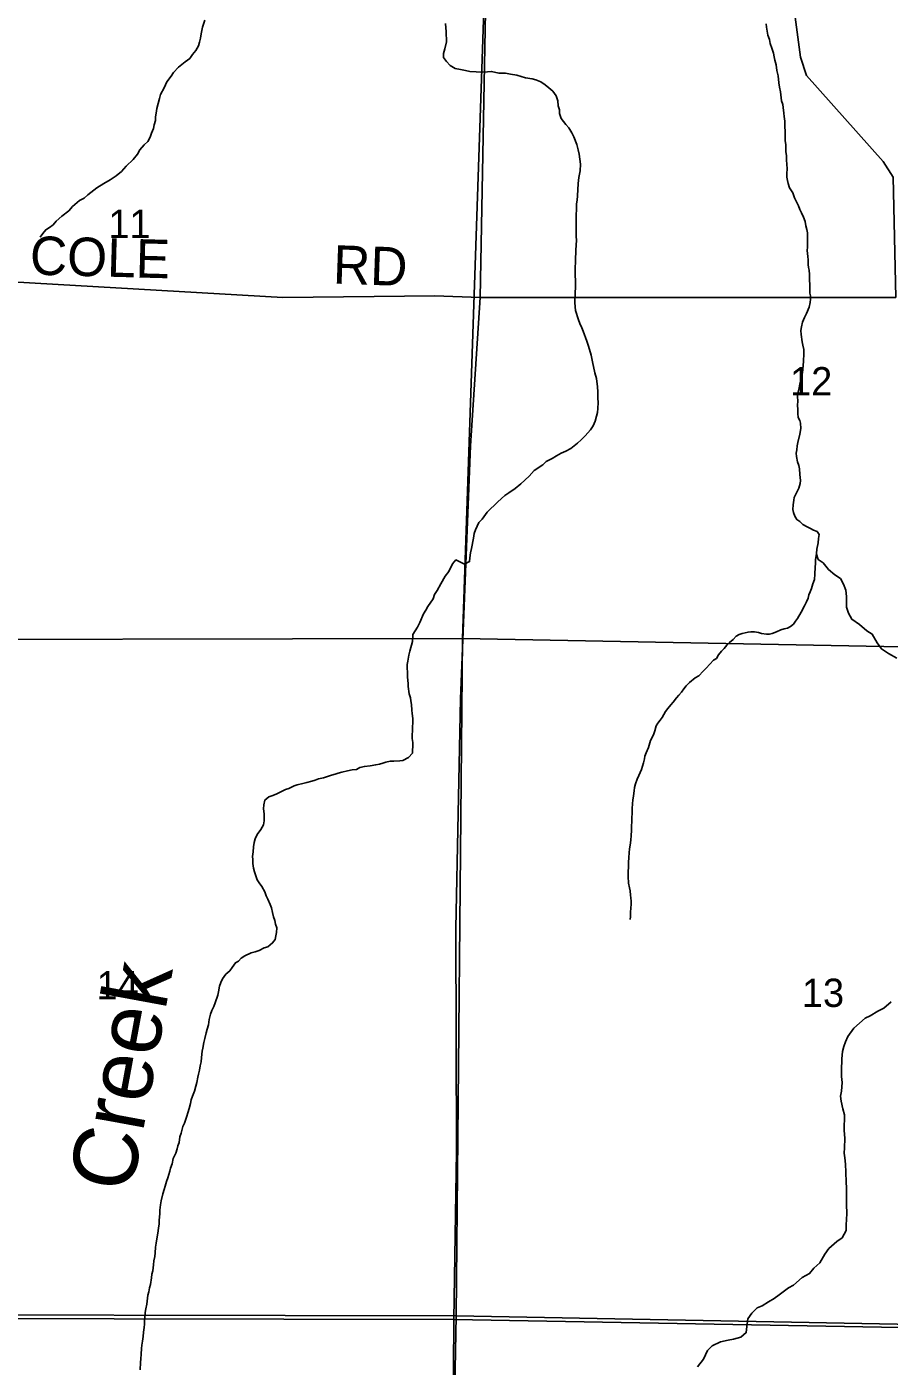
# Model space of a CAD drawing. Extents: x -8.5 to 18.7, y -20.3 to 7.
# Drawn here: x -3.91 to -1.362, y -4.913 to -0.955 of the extents above; entities that cross this region are included whole.
import ezdxf

# ---------------------------------------------------------------- set-up
doc = ezdxf.new("R2010")
doc.units = 0
for name, color, linetype in [('GM_X_County_Road', 7, 'Continuous'), ('GM_X_Minor_River', 7, 'Continuous'), ('GM_X_Minor_River_Text', 7, 'Continuous'), ('GM_X_Section', 7, 'Continuous'), ('GM_X_Section_Text', 7, 'Continuous'), ('GM_X_Township_Road', 7, 'Continuous'), ('GM_X_Township_Road_Text', 7, 'Continuous')]:
    doc.layers.add(name, color=color, linetype=linetype)

msp = doc.modelspace()

# ---------------------------------------------------------------- linework, layer by layer
at = {"layer": 'GM_X_County_Road'}
for points in [[(-2.5712, -1.7544), (-2.5538, -0.8561), (-2.5505, -0.6651), (-2.5287, -0.2213), (-2.5268, -0.1916)], [(-1.729, -0.5072), (-1.7013, -0.5826), (-1.6651, -0.7397), (-1.6244, -1.0442), (-1.6071, -1.0984), (-1.3803, -1.3527), (-1.3507, -1.3996), (-1.3426, -1.755)], [(-2.6487, -4.7751), (-2.6407, -4.2784), (-2.643, -3.6182), (-2.6291, -2.9409), (-2.5996, -2.1932), (-2.5712, -1.7544)], [(-2.6535, -5.7816), (-2.6519, -5.2126), (-2.6487, -4.7751)]]:
    msp.add_lwpolyline(points, dxfattribs=at)
at = {"layer": 'GM_X_Minor_River'}
for points in [[(-3.3845, -0.9355), (-3.3916, -0.9559), (-3.3956, -0.9756), (-3.3973, -0.9885)], [(-2.673, -0.9454), (-2.6718, -0.9697), (-2.6706, -0.9993), (-2.6754, -1.0198), (-2.6793, -1.0334), (-2.6795, -1.0455)], [(-1.7262, -0.9464), (-1.7248, -0.9555), (-1.7213, -0.9791), (-1.7161, -0.992), (-1.714, -1.0042), (-1.7096, -1.0179), (-1.7045, -1.0324), (-1.7023, -1.0438), (-1.7001, -1.0529), (-1.6965, -1.0674), (-1.6944, -1.0834), (-1.6908, -1.1001), (-1.6888, -1.1206), (-1.6866, -1.1328), (-1.6838, -1.1473), (-1.6803, -1.1739), (-1.6766, -1.1845), (-1.6752, -1.1937), (-1.6739, -1.2096), (-1.6725, -1.2203), (-1.6711, -1.2332), (-1.6705, -1.2499), (-1.6699, -1.2628)], [(-3.3973, -0.9885), (-3.3997, -0.9999), (-3.4036, -1.0112), (-3.4114, -1.0248), (-3.4206, -1.0369), (-3.4291, -1.0482), (-3.4421, -1.0586), (-3.4627, -1.0736), (-3.4773, -1.0894), (-3.4843, -1.1007), (-3.4966, -1.1173), (-3.5044, -1.1347), (-3.5153, -1.155), (-3.5184, -1.1664), (-3.5263, -1.1959), (-3.528, -1.2096), (-3.5297, -1.2209), (-3.5305, -1.2315), (-3.5337, -1.2444), (-3.5361, -1.255), (-3.5416, -1.2694), (-3.5463, -1.2807), (-3.5532, -1.2936), (-3.564, -1.3033), (-3.5763, -1.3184), (-3.5833, -1.3312), (-3.5963, -1.347), (-3.617, -1.3665), (-3.6309, -1.3823), (-3.6462, -1.395), (-3.6638, -1.407), (-3.6829, -1.4174), (-3.7035, -1.4309), (-3.7303, -1.4511), (-3.741, -1.4608), (-3.7548, -1.4683), (-3.7754, -1.4855), (-3.7862, -1.4983), (-3.8069, -1.514), (-3.8237, -1.529), (-3.833, -1.5396), (-3.8437, -1.5478), (-3.8544, -1.5545), (-3.8629, -1.5658), (-3.8706, -1.5764)], [(-2.6795, -1.0455), (-2.6705, -1.057), (-2.6593, -1.0693), (-2.645, -1.0778), (-2.6291, -1.081), (-2.6139, -1.0842), (-2.6011, -1.0866), (-2.5829, -1.0883), (-2.5692, -1.0892), (-2.5495, -1.0879), (-2.5373, -1.0865), (-2.5161, -1.0913), (-2.4964, -1.0915), (-2.4813, -1.0947), (-2.4623, -1.0972), (-2.4495, -1.1019), (-2.4374, -1.1058), (-2.4177, -1.1083), (-2.4064, -1.1114), (-2.3912, -1.1169), (-2.3785, -1.1262), (-2.3679, -1.1354), (-2.3559, -1.1454), (-2.3462, -1.1584), (-2.3418, -1.1736), (-2.3405, -1.1881), (-2.3368, -1.2003), (-2.3362, -1.2109), (-2.3318, -1.2254), (-2.3183, -1.243), (-2.3086, -1.2537), (-2.3004, -1.2682), (-2.2945, -1.2797), (-2.2856, -1.3025), (-2.2813, -1.3185), (-2.2784, -1.3314), (-2.2763, -1.3459), (-2.2749, -1.3611), (-2.2759, -1.3801), (-2.2792, -1.4005), (-2.2809, -1.418), (-2.2836, -1.4544), (-2.2845, -1.4673), (-2.2861, -1.4779), (-2.2862, -1.4893), (-2.2873, -1.5151), (-2.2868, -1.5378), (-2.2872, -1.5743), (-2.2866, -1.5857), (-2.2884, -1.6153), (-2.2888, -1.6456), (-2.2898, -1.6707), (-2.29, -1.6828), (-2.2895, -1.7109), (-2.2897, -1.7261), (-2.2906, -1.739), (-2.291, -1.7693), (-2.2904, -1.7822), (-2.289, -1.7936), (-2.2802, -1.8211), (-2.2765, -1.8317), (-2.2706, -1.8439), (-2.2669, -1.8546), (-2.2559, -1.8836), (-2.2507, -1.8981), (-2.2434, -1.9247), (-2.2391, -1.9452), (-2.2319, -1.9772), (-2.2275, -1.9939), (-2.224, -2.0183), (-2.2234, -2.0335), (-2.2229, -2.0524), (-2.2223, -2.0654), (-2.2232, -2.0828), (-2.2241, -2.0942), (-2.2273, -2.1055), (-2.2312, -2.1199), (-2.2367, -2.1335), (-2.2452, -2.1456), (-2.2606, -2.1636), (-2.2721, -2.1749), (-2.2836, -2.1854), (-2.3027, -2.2011), (-2.318, -2.2086), (-2.3317, -2.2145), (-2.3455, -2.2227), (-2.3584, -2.2309), (-2.376, -2.2391), (-2.386, -2.2496), (-2.4112, -2.266), (-2.4266, -2.2826), (-2.4503, -2.3058), (-2.4672, -2.3193), (-2.4863, -2.332), (-2.4978, -2.3395), (-2.5192, -2.3582), (-2.5507, -2.389), (-2.5653, -2.4094), (-2.5753, -2.4199), (-2.5847, -2.4418), (-2.5886, -2.4524)], [(-1.6699, -1.2628), (-1.67, -1.2711), (-1.6695, -1.2916), (-1.6681, -1.303), (-1.6676, -1.3235), (-1.6654, -1.3365), (-1.6656, -1.3471), (-1.665, -1.3623), (-1.6643, -1.3729), (-1.6645, -1.3904), (-1.6646, -1.3987), (-1.6632, -1.4094), (-1.6611, -1.4178), (-1.6567, -1.4307), (-1.647, -1.4452), (-1.6418, -1.4597), (-1.63, -1.4841), (-1.6263, -1.4948), (-1.6211, -1.5047), (-1.6152, -1.5177), (-1.6108, -1.5306), (-1.6086, -1.5428), (-1.6057, -1.5535), (-1.6036, -1.5641), (-1.604, -1.6059), (-1.6049, -1.6157), (-1.6028, -1.6332), (-1.6022, -1.6438), (-1.6016, -1.6575), (-1.6009, -1.6659), (-1.5987, -1.6742), (-1.5981, -1.6864), (-1.5975, -1.6993), (-1.597, -1.7198), (-1.5964, -1.732), (-1.5965, -1.7418), (-1.5951, -1.7502), (-1.5952, -1.7593), (-1.596, -1.7692), (-1.5992, -1.7836), (-1.607, -1.8024), (-1.6125, -1.8138), (-1.6187, -1.8281), (-1.6211, -1.841), (-1.6235, -1.8524), (-1.6229, -1.8638), (-1.6194, -1.8858), (-1.618, -1.8957), (-1.6143, -1.9087), (-1.6144, -1.92), (-1.6155, -1.9436), (-1.618, -1.9663), (-1.6189, -1.9777), (-1.6237, -1.9974), (-1.6261, -2.011), (-1.6285, -2.0216), (-1.6325, -2.0375), (-1.6333, -2.0458), (-1.6328, -2.0626), (-1.6329, -2.0709), (-1.6323, -2.0876), (-1.6324, -2.0975), (-1.631, -2.1089), (-1.6266, -2.118), (-1.6244, -2.1264), (-1.6238, -2.1416), (-1.6263, -2.159), (-1.6326, -2.1833), (-1.6343, -2.1931), (-1.6352, -2.2052), (-1.6368, -2.2151), (-1.6361, -2.2242), (-1.6333, -2.2402), (-1.6296, -2.2516), (-1.6274, -2.2615), (-1.6261, -2.2775), (-1.6248, -2.2957), (-1.6257, -2.304), (-1.6289, -2.3184), (-1.6382, -2.3358), (-1.6436, -2.3456), (-1.6444, -2.3539), (-1.6461, -2.3676), (-1.647, -2.3812), (-1.6456, -2.3903), (-1.6412, -2.401), (-1.6352, -2.411), (-1.6269, -2.4171), (-1.6179, -2.4256), (-1.6051, -2.4325), (-1.5946, -2.4372), (-1.5863, -2.4426), (-1.5757, -2.4458), (-1.5697, -2.4549), (-1.5714, -2.4671), (-1.5723, -2.4799), (-1.5763, -2.4981), (-1.5772, -2.511), (-1.5797, -2.53), (-1.5806, -2.5406), (-1.5807, -2.552)], [(-2.5886, -2.4524), (-2.591, -2.466), (-2.5967, -2.4963), (-2.5991, -2.5092), (-2.6015, -2.5244), (-2.6024, -2.535), (-2.6177, -2.5424), (-2.6313, -2.5362), (-2.6426, -2.53), (-2.6526, -2.542), (-2.6634, -2.5647), (-2.6742, -2.5782), (-2.6874, -2.6009), (-2.6982, -2.6205), (-2.7059, -2.6325), (-2.7099, -2.6454), (-2.7253, -2.668), (-2.7315, -2.6786), (-2.7385, -2.6891), (-2.7494, -2.7148), (-2.7564, -2.7292), (-2.7633, -2.7397), (-2.7695, -2.7503), (-2.7713, -2.7715)], [(-1.5775, -2.5131), (-1.5721, -2.5285), (-1.5578, -2.5386), (-1.5421, -2.5585), (-1.5233, -2.5746), (-1.5067, -2.5854), (-1.4978, -2.6014), (-1.4904, -2.6197), (-1.4884, -2.6387), (-1.4887, -2.6699), (-1.4829, -2.6874), (-1.4724, -2.7057), (-1.4506, -2.7211), (-1.4288, -2.7396), (-1.4123, -2.7496), (-1.3981, -2.7756), (-1.3854, -2.7932), (-1.3644, -2.8071), (-1.3402, -2.8202)], [(-1.5807, -2.552), (-1.5817, -2.5725), (-1.5834, -2.5876), (-1.5881, -2.6005), (-1.592, -2.6149), (-1.5959, -2.6247), (-1.5998, -2.633), (-1.6015, -2.6428), (-1.6069, -2.6542), (-1.6123, -2.6655), (-1.6224, -2.6851), (-1.6333, -2.7032), (-1.6394, -2.7115), (-1.6448, -2.7198), (-1.654, -2.7273), (-1.6624, -2.7318), (-1.6731, -2.7339), (-1.683, -2.7369), (-1.6952, -2.7428), (-1.7081, -2.7472), (-1.7165, -2.7494), (-1.7248, -2.7501), (-1.7392, -2.7476), (-1.749, -2.7445), (-1.7604, -2.7429), (-1.771, -2.7427), (-1.7794, -2.7434), (-1.7877, -2.7456), (-1.7969, -2.7478), (-1.8053, -2.7507), (-1.8144, -2.7552), (-1.8236, -2.765), (-1.8343, -2.7739), (-1.842, -2.7822), (-1.8497, -2.792), (-1.8574, -2.8003), (-1.8666, -2.8108), (-1.8728, -2.8214), (-1.8812, -2.8266), (-1.8927, -2.8386), (-1.9035, -2.8506), (-1.9119, -2.8589), (-1.925, -2.8724), (-1.9357, -2.8791), (-1.9525, -2.8926), (-1.9625, -2.9024), (-1.9687, -2.9114), (-1.9764, -2.9212), (-1.9841, -2.9295), (-1.991, -2.9378), (-2.001, -2.9506), (-2.0079, -2.9588), (-2.0164, -2.9694), (-2.0233, -2.9784), (-2.028, -2.9867), (-2.0334, -2.9957), (-2.0388, -3.004), (-2.0457, -3.0123), (-2.0511, -3.0206), (-2.0551, -3.035), (-2.0582, -3.0441), (-2.0629, -3.0546), (-2.0675, -3.0637), (-2.0738, -3.0841), (-2.0808, -3.1), (-2.084, -3.1098), (-2.0856, -3.1182), (-2.0888, -3.1303), (-2.0912, -3.1394), (-2.0943, -3.1492), (-2.1021, -3.1673), (-2.1075, -3.1779), (-2.1115, -3.1915), (-2.1146, -3.2029), (-2.1163, -3.2127), (-2.1179, -3.2271), (-2.1196, -3.24), (-2.1205, -3.2499), (-2.1214, -3.2658), (-2.1223, -3.2802), (-2.1232, -3.2908), (-2.1237, -3.3295), (-2.1246, -3.3447), (-2.1255, -3.3584), (-2.128, -3.3728), (-2.1296, -3.3841), (-2.1305, -3.3963), (-2.1314, -3.4099), (-2.1323, -3.4243), (-2.1325, -3.438), (-2.1334, -3.4509), (-2.1336, -3.4653), (-2.1323, -3.4851), (-2.1294, -3.4988), (-2.128, -3.5086), (-2.1266, -3.5208), (-2.1259, -3.5292), (-2.1245, -3.5383), (-2.1247, -3.5482), (-2.1255, -3.558), (-2.1264, -3.5724)], [(-2.7713, -2.7715), (-2.7792, -2.8003), (-2.7816, -2.8116), (-2.7848, -2.8291), (-2.7864, -2.8389), (-2.7866, -2.8511), (-2.7859, -2.8609), (-2.7861, -2.8769), (-2.7841, -2.8951), (-2.7834, -2.9042), (-2.7806, -2.9255), (-2.7769, -2.9377), (-2.7755, -2.9468), (-2.7741, -2.9575), (-2.7728, -2.9742), (-2.7722, -2.984), (-2.7701, -2.9985), (-2.7702, -3.0106), (-2.7711, -3.0243), (-2.7715, -3.0584), (-2.7701, -3.0698), (-2.7695, -3.0812), (-2.7704, -3.0926), (-2.7712, -3.1017), (-2.7828, -3.1145), (-2.7995, -3.1227), (-2.8087, -3.1241), (-2.8261, -3.1247), (-2.8367, -3.1253), (-2.8497, -3.1282), (-2.8588, -3.1311), (-2.8687, -3.1341), (-2.8794, -3.1355), (-2.8961, -3.1383), (-2.9128, -3.1404), (-2.9265, -3.1441), (-2.9364, -3.1493), (-2.9493, -3.1507), (-2.963, -3.1536), (-2.9798, -3.1579), (-2.9904, -3.1601), (-2.9995, -3.163), (-3.0102, -3.1667), (-3.0193, -3.1689), (-3.0338, -3.1741), (-3.0482, -3.1769), (-3.0582, -3.1814), (-3.068, -3.1836), (-3.0833, -3.1879), (-3.0947, -3.1909), (-3.1114, -3.1952), (-3.1206, -3.1982), (-3.1366, -3.2056), (-3.1465, -3.2085), (-3.1617, -3.2167), (-3.1732, -3.2227), (-3.1861, -3.2271), (-3.1953, -3.2308), (-3.2068, -3.2398), (-3.21, -3.2541), (-3.2109, -3.2663), (-3.2087, -3.2807), (-3.209, -3.3012), (-3.2114, -3.3133), (-3.2191, -3.3269), (-3.2299, -3.342), (-3.2361, -3.3541), (-3.2385, -3.3654), (-3.2402, -3.3783), (-3.2419, -3.3927), (-3.2436, -3.4064), (-3.2429, -3.4155), (-3.2423, -3.4269), (-3.2402, -3.4413), (-3.238, -3.452), (-3.2351, -3.4611), (-3.2299, -3.4756), (-3.224, -3.4848), (-3.2165, -3.4955), (-3.2076, -3.5115), (-3.2032, -3.5229), (-3.198, -3.5329), (-3.1913, -3.5481), (-3.1876, -3.5588), (-3.1848, -3.5725), (-3.1819, -3.5854), (-3.1774, -3.5961), (-3.1753, -3.6067), (-3.1716, -3.6174), (-3.1725, -3.631), (-3.1742, -3.6409), (-3.1766, -3.6523), (-3.1843, -3.662), (-3.1981, -3.674), (-3.2087, -3.677), (-3.224, -3.6844), (-3.2362, -3.6881), (-3.2476, -3.6917), (-3.2659, -3.7006), (-3.2766, -3.7074), (-3.285, -3.7164)], [(-2.1264, -3.5724), (-2.1266, -3.5838), (-2.1274, -3.5929)], [(-3.285, -3.7164), (-3.2942, -3.7208), (-3.3034, -3.7344), (-3.3104, -3.7442), (-3.3219, -3.7547), (-3.3319, -3.7683), (-3.3373, -3.7788), (-3.3413, -3.7902), (-3.3437, -3.8068), (-3.3461, -3.8167), (-3.354, -3.8394), (-3.3579, -3.85), (-3.3641, -3.8613), (-3.368, -3.8726), (-3.3712, -3.8885), (-3.3737, -3.9037), (-3.3776, -3.9166), (-3.38, -3.9279), (-3.384, -3.9446), (-3.3872, -3.9567), (-3.3904, -3.9733), (-3.392, -3.9824), (-3.3945, -4.0006), (-3.3954, -4.0135), (-3.3978, -4.0256), (-3.4002, -4.0385), (-3.4034, -4.0499), (-3.405, -4.059), (-3.4082, -4.0749), (-3.4106, -4.0855), (-3.4146, -4.1006), (-3.4208, -4.115), (-3.4247, -4.1256), (-3.4272, -4.1369), (-3.4303, -4.1513), (-3.435, -4.1642), (-3.4374, -4.174), (-3.4445, -4.1944), (-3.4492, -4.2042), (-3.4539, -4.2239), (-3.4579, -4.2353), (-3.4603, -4.2519), (-3.4642, -4.2618), (-3.4658, -4.2709), (-3.4705, -4.2837), (-3.4776, -4.2996), (-3.4808, -4.3147), (-3.4862, -4.3276), (-3.4878, -4.3367), (-3.4941, -4.3563), (-3.498, -4.3669), (-3.502, -4.3806), (-3.5044, -4.3904), (-3.5083, -4.404), (-3.5131, -4.4245), (-3.5155, -4.4358), (-3.5172, -4.4517), (-3.5173, -4.4624), (-3.5182, -4.4715), (-3.5191, -4.4828), (-3.5192, -4.4935), (-3.5216, -4.5041), (-3.5225, -4.5132), (-3.5241, -4.5253), (-3.5265, -4.5367), (-3.5282, -4.5496), (-3.5298, -4.5609), (-3.5316, -4.5784), (-3.5324, -4.589), (-3.5349, -4.6019), (-3.5365, -4.6132), (-3.5382, -4.6307), (-3.5414, -4.6413), (-3.5423, -4.6519), (-3.5448, -4.6716), (-3.5479, -4.6814), (-3.5503, -4.6936), (-3.5527, -4.7034), (-3.556, -4.7292), (-3.5592, -4.7436), (-3.5609, -4.7542), (-3.5618, -4.7694), (-3.5627, -4.7792), (-3.5628, -4.7883), (-3.5637, -4.7982), (-3.5653, -4.8126), (-3.567, -4.8255), (-3.5687, -4.8391), (-3.5703, -4.8512), (-3.572, -4.8611), (-3.5721, -4.8778), (-3.5738, -4.8914), (-3.5747, -4.9021), (-3.5757, -4.9233)], [(-1.3564, -3.8357), (-1.3779, -3.8552), (-1.3962, -3.8642), (-1.4191, -3.8776), (-1.4336, -3.8843), (-1.4504, -3.8993), (-1.4665, -3.9135), (-1.4843, -3.9391), (-1.4913, -3.9542), (-1.4967, -3.9686), (-1.4999, -3.983), (-1.5024, -4.0042), (-1.5036, -4.0391), (-1.503, -4.0566), (-1.5017, -4.0741), (-1.5036, -4.1006), (-1.506, -4.115), (-1.5039, -4.1295), (-1.4996, -4.1523), (-1.4945, -4.1705), (-1.495, -4.2153), (-1.4938, -4.2396), (-1.4948, -4.2677), (-1.495, -4.2829), (-1.4937, -4.2973), (-1.4916, -4.3156), (-1.4903, -4.3391), (-1.4892, -4.3695)], [(-1.4892, -4.3695), (-1.4886, -4.3862), (-1.4882, -4.4151), (-1.4884, -4.434), (-1.488, -4.4629), (-1.4881, -4.4788), (-1.4891, -4.4963), (-1.49, -4.5122), (-1.5017, -4.5333), (-1.517, -4.5446), (-1.5407, -4.5648), (-1.5523, -4.5821), (-1.567, -4.607), (-1.5854, -4.6228), (-1.5977, -4.6393), (-1.6191, -4.6513), (-1.6451, -4.6738), (-1.6596, -4.6812), (-1.6879, -4.7021), (-1.7025, -4.7126), (-1.7193, -4.7231), (-1.7376, -4.735), (-1.7521, -4.7409), (-1.7682, -4.7559), (-1.7798, -4.7725), (-1.7831, -4.7953), (-1.7848, -4.8135), (-1.8009, -4.8269), (-1.8222, -4.8335), (-1.8382, -4.8364), (-1.861, -4.8407), (-1.8854, -4.8526), (-1.8992, -4.8669), (-1.9109, -4.8926), (-1.9286, -4.9144)]]:
    msp.add_lwpolyline(points, dxfattribs=at)
at = {"layer": 'GM_X_Section'}
for points in [[(-2.5517, -0.6423), (-2.6231, -2.762), (-4.6318, -2.7662), (-4.6445, -0.6408)], [(-0.3552, -0.7999), (-0.4423, -2.7542), (-0.4449, -2.8035), (-2.6231, -2.762), (-2.5517, -0.6423)], [(-2.6231, -2.762), (-2.6423, -4.7637), (-4.6646, -4.7603), (-4.6318, -2.7662)], [(-0.4449, -2.8035), (-0.5016, -4.7375), (-0.5043, -4.8042), (-2.6423, -4.7637), (-2.6231, -2.762)], [(-2.6423, -4.7637), (-2.6797, -6.76), (-4.6877, -6.787), (-4.6646, -4.7603)], [(-0.5043, -4.8042), (-0.5496, -6.7247), (-0.5532, -6.824), (-2.6797, -6.76), (-2.6423, -4.7637)]]:
    msp.add_lwpolyline(points, close=True, dxfattribs=at)
at = {"layer": 'GM_X_Township_Road'}
for points in [[(-4.121, -1.7037), (-3.9532, -1.7085), (-3.1544, -1.7551), (-2.7048, -1.7501), (-2.5712, -1.7544)], [(-2.5712, -1.7544), (-2.5649, -1.7544), (-1.3426, -1.755)], [(-4.1559, -4.7722), (-2.6487, -4.7751), (-0.5059, -4.8133)]]:
    msp.add_lwpolyline(points, dxfattribs=at)

# ---------------------------------------------------------------- texts
at = {"layer": 'GM_X_Minor_River_Text'}
msp.add_text('Creek', height=0.18948, rotation=79.537, dxfattribs=at).set_placement((-3.6011, -4.4047))
at = {"layer": 'GM_X_Section_Text'}
for s, p in [('11', (-3.6693, -1.5788)), ('12', (-1.6552, -2.0441)), ('14', (-3.7043, -3.8291)), ('13', (-1.6202, -3.8513))]:
    msp.add_text(s, height=0.08371, rotation=0, dxfattribs=at).set_placement(p)
at = {"layer": 'GM_X_Township_Road_Text'}
for s, rotation, p in [('COLE', 358.4233, (-3.9023, -1.6868)), ('RD', 358.0252, (-3.007, -1.7135))]:
    msp.add_text(s, height=0.11364, rotation=rotation, dxfattribs=at).set_placement(p)

doc.saveas('drawing.dxf')
